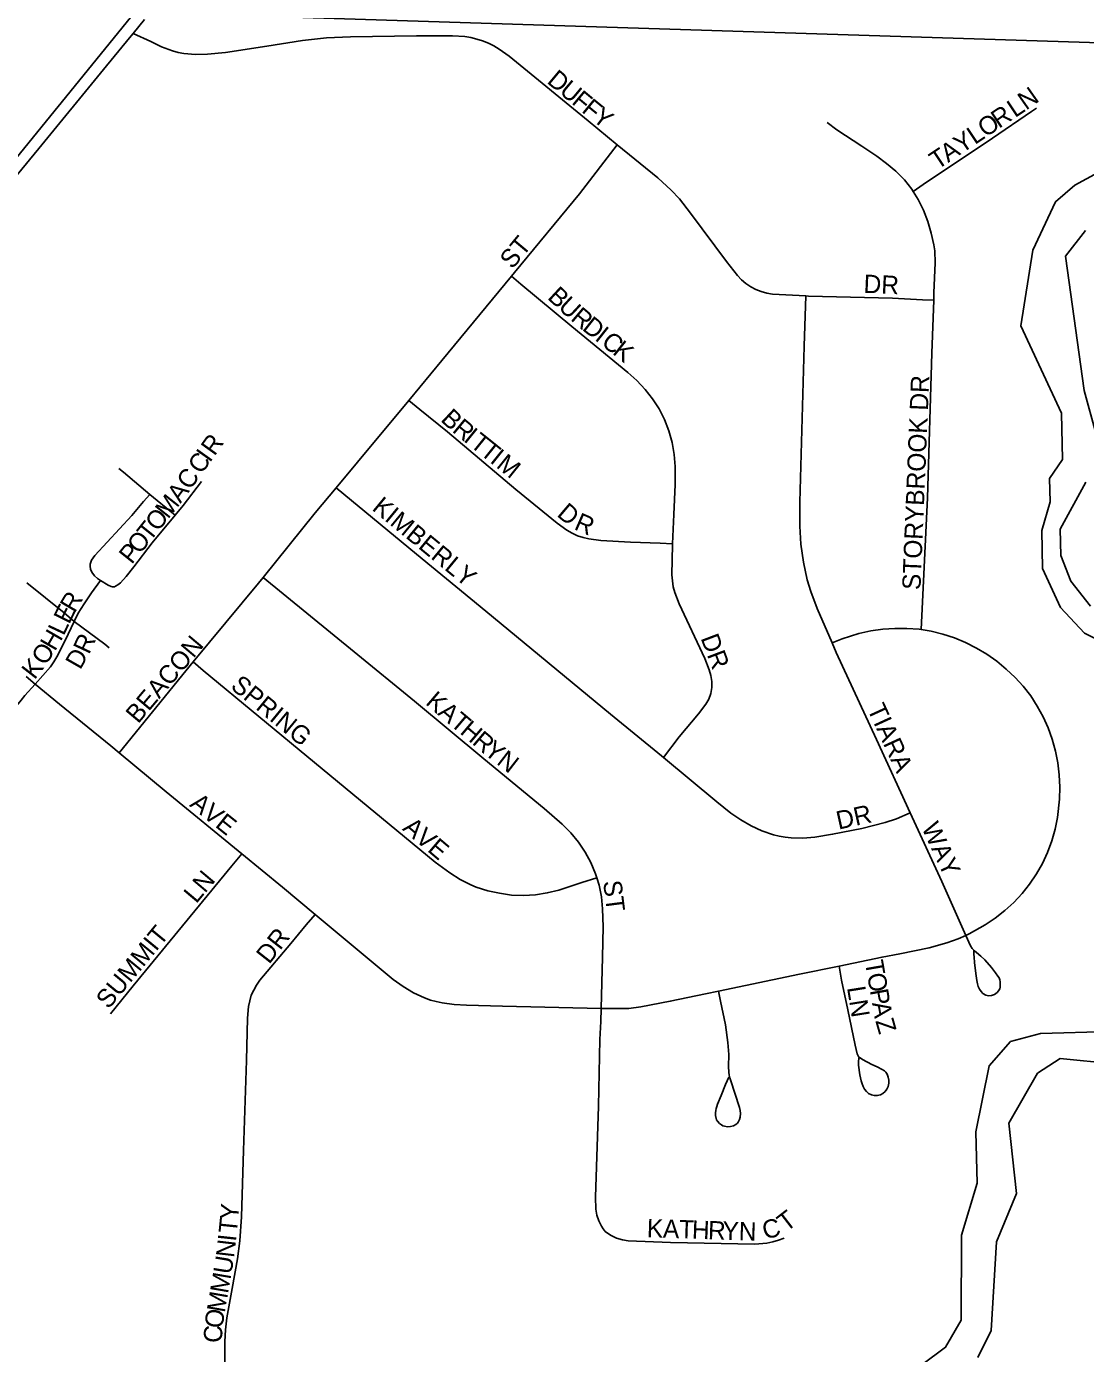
# Model space of a CAD drawing. Extents: x -51392 to 1635000, y 156707 to 696232.
# Drawn here: x 144200 to 147093, y 489592 to 493217 of the extents above; entities that cross this region are included whole.
import ezdxf

# ---------------------------------------------------------------- set-up
doc = ezdxf.new("R2010")
doc.units = 0
for name, color, linetype in [('GM_X_City_Street', 7, 'Continuous'), ('GM_X_City_Street_Text', 7, 'Continuous'), ('GM_X_Corporation', 7, 'Continuous'), ('GM_X_Minor_River', 7, 'Continuous'), ('GM_X_US_Route', 7, 'Continuous')]:
    doc.layers.add(name, color=color, linetype=linetype)

msp = doc.modelspace()

# ---------------------------------------------------------------- linework, layer by layer
at = {"layer": 'GM_X_City_Street'}
for points in [[(144490.8, 493197.9), (144539, 493175.5), (144568.4, 493161.8), (144598.7, 493150.4), (144614.2, 493146.2), (144629.9, 493143.2), (144661.8, 493140.8), (144694.2, 493141.6), (144742.9, 493146.3), (144856.2, 493163.5), (144953.6, 493178.5), (145019, 493185.6), (145084.8, 493188.9), (145265.3, 493191.2), (145363.9, 493191.8), (145397.1, 493189.4), (145413.6, 493186.6), (145429.9, 493182.5), (145445.8, 493177.3), (145461.4, 493171), (145476.4, 493163.7), (145490.8, 493155.3), (145518, 493136.1), (145733.8, 492959.2), (145813.4, 492894)], [(146622.1, 492766.3), (146649.7, 492784.9), (146838.3, 492911.9), (146945.6, 492985.1), (146959.1, 492994.2)], [(146622.1, 492766.3), (146618.3, 492772.5), (146597.9, 492798.2), (146574.7, 492821.6), (146549.5, 492842.8), (146523, 492862.4), (146482, 492889.9), (146413.2, 492935), (146387, 492955)], [(145524.8, 492534.6), (145533, 492544.6), (145710.5, 492759.6), (145813.4, 492894)], [(145813.4, 492894), (145924.1, 492803.3), (145960.9, 492769.9), (145983.5, 492745.7), (146013.8, 492706.7), (146111.9, 492575.2), (146142, 492536.7), (146153.1, 492525.3), (146165.2, 492515), (146178.2, 492505.9), (146192.1, 492498.4), (146206.8, 492492.7), (146222.1, 492488.6), (146237.9, 492486.1), (146328.5, 492480.8)], [(146678.2, 492469.6), (146678.9, 492489.1), (146682.1, 492571.4), (146681, 492604.3), (146678.9, 492620.6), (146671.6, 492652.7), (146662, 492684.2), (146650, 492714.9), (146635.7, 492744.5), (146622.1, 492766.3)], [(145244.6, 492195.7), (145334.6, 492304.3), (145524.8, 492534.6)], [(145964.6, 491803.9), (145968.6, 491883.6), (145971.9, 491965.8), (145972.1, 492015.2), (145969, 492048), (145963.2, 492080.4), (145954.8, 492112.3), (145942.9, 492143), (145928.1, 492172.4), (145910.2, 492200), (145889.5, 492225.7), (145866.9, 492249.6), (145842.7, 492271.9), (145689.8, 492397.2), (145550.5, 492513), (145524.8, 492534.6)], [(146400.3, 491533.5), (146359.4, 491627.2), (146342.2, 491673.6), (146332.6, 491705.2), (146322, 491753.6), (146315.3, 491802.7), (146312.3, 491852.1), (146312.5, 491917.9), (146319.7, 492180.1), (146324.6, 492343.9), (146328.5, 492480.8)], [(146328.5, 492480.8), (146335.7, 492480.3), (146565.2, 492474.6), (146647.2, 492470.7), (146678.2, 492469.6)], [(146644.2, 491569.4), (146660.9, 491929.7), (146673, 492324.6), (146678.2, 492469.6)], [(145045.9, 491956.7), (145104.3, 492026.4), (145244.6, 492195.7)], [(145244.6, 492195.7), (145274.4, 492171.1), (145349.9, 492109.4), (145536.4, 491952.3), (145649.7, 491859.8), (145676, 491840.8), (145690.1, 491832.7), (145704.8, 491825.9), (145720.2, 491820.8), (145736.1, 491817.2), (145768.3, 491812.7), (145849.4, 491808.7), (145930.6, 491805.6), (145964.6, 491803.9)], [(144451.7, 492009.3), (144464.3, 491999.1), (144536.6, 491938.9)], [(144605.4, 491881.8), (144627.4, 491908.4), (144678, 491973.6)], [(144845.9, 491711.8), (144988.5, 491888.1), (145045.9, 491956.7)], [(145045.9, 491956.7), (145264.8, 491775.7), (145454.5, 491619.9), (145795.4, 491338.7), (145934.7, 491224.6), (145939.8, 491220.3)], [(144402.3, 491703.2), (144393.8, 491709), (144385.5, 491716.5), (144378.3, 491726), (144374.8, 491734.9), (144373.3, 491742.8), (144373.7, 491748), (144375.3, 491753.9), (144377.5, 491759.3), (144386.4, 491771.5), (144453.5, 491845), (144487.4, 491881.5), (144519.1, 491919.8), (144536.6, 491938.9)], [(144536.6, 491938.9), (144601, 491885.3), (144605.4, 491881.8)], [(144402.3, 491703.2), (144422.6, 491690.9), (144431, 491686.9), (144434.3, 491685.9), (144437.5, 491685.9), (144440.3, 491686.6), (144442.8, 491687.9), (144449.6, 491691.5), (144456.6, 491697.3), (144472.4, 491714.9), (144493.1, 491740.7), (144543.1, 491806.7), (144605.4, 491881.8)], [(145939.8, 491220.3), (145982.6, 491276.5), (146035.8, 491339.4), (146055.9, 491365.5), (146064, 491379.8), (146069.6, 491395.3), (146072.4, 491411.4), (146072.3, 491427.9), (146069.5, 491444.1), (146064.9, 491459.9), (146052.4, 491490.4), (145983, 491639.8), (145971, 491670.4), (145966.7, 491686.3), (145964.1, 491702.5), (145963, 491719), (145964.5, 491801.3), (145964.6, 491803.9)], [(144200.5, 491697), (144302.4, 491615.3), (144330, 491591.6)], [(144330, 491591.6), (144341.1, 491614.5), (144356.9, 491639.6), (144377.4, 491670), (144402.3, 491703.2)], [(144655.2, 491481.5), (144833.8, 491696.7), (144845.9, 491711.8)], [(145757.5, 490891.8), (145754.1, 490902.7), (145741.3, 490932.9), (145725.9, 490961.9), (145707.7, 490989.2), (145686.5, 491014.3), (145663.4, 491037.6), (145613.9, 491080.8), (145449.2, 491216.7), (145259.6, 491373.9), (145094.4, 491509.1), (144845.9, 491711.8)], [(144223.7, 491420.8), (144264.9, 491467.4), (144274.6, 491481.3), (144282.5, 491495.5), (144305, 491539.8), (144330, 491591.6)], [(144330, 491591.6), (144413.3, 491529.6), (144425.5, 491519.8)], [(146644.2, 491569.4), (146638.1, 491570.4), (146605, 491572.9), (146571.8, 491572.9), (146538.7, 491570.6), (146505.9, 491565.9), (146473.5, 491558.9), (146427.8, 491544.5), (146400.3, 491533.5)], [(146766.2, 490734.1), (146775.3, 490738.3), (146818.3, 490763.1), (146845.8, 490781.6), (146872, 490801.9), (146896.7, 490824.2), (146919.5, 490848.3), (146940.2, 490874.4), (146958.5, 490902), (146974.9, 490930.8), (146989.1, 490960.8), (147000.7, 490992), (147009.5, 491024.1), (147015.9, 491056.6), (147021.8, 491106), (147022.7, 491139.1), (147021.3, 491172.3), (147017.3, 491205.2), (147010.8, 491237.8), (147001.8, 491269.7), (146990.6, 491301), (146977.1, 491331.3), (146961.1, 491360.4), (146943, 491388.2), (146922.7, 491414.5), (146900.2, 491439), (146876.1, 491461.7), (146850.5, 491482.8), (146823.4, 491502), (146794.9, 491519), (146765.4, 491534.1), (146734.7, 491546.9), (146703.1, 491557.2), (146670.9, 491565), (146644.2, 491569.4)], [(146613.9, 491069.2), (146522.2, 491268.9), (146411.9, 491506.9), (146400.3, 491533.5)], [(144453.3, 491232.6), (144634.8, 491456.9), (144655.2, 491481.5)], [(144655.2, 491481.5), (144682.6, 491457.4), (144986.9, 491206.2), (145316.4, 490933.9), (145356, 490904.6), (145384, 490887.2), (145413.2, 490872.2), (145428.4, 490865.9), (145459.8, 490856.2), (145491.9, 490849.1), (145524.4, 490844.2), (145557.2, 490842.7), (145590, 490844.8), (145622.4, 490850.1), (145654.4, 490858.1), (145716.9, 490878.4), (145757.5, 490891.8)], [(144199, 491441.5), (144223.7, 491420.8)], [(144097.9, 491289.6), (144107, 491291.7), (144115.2, 491295.4), (144119.2, 491298.1), (144123.7, 491301.7), (144129.1, 491308.4), (144185, 491376.8), (144195.2, 491389.3), (144223.7, 491420.8)], [(144223.7, 491420.8), (144290.1, 491366), (144430.1, 491251.9), (144453.3, 491232.6)], [(144453.3, 491232.6), (144581.6, 491126.2), (144787.6, 490956.9)], [(145939.8, 491220.3), (146085.3, 491098.6), (146123.9, 491068.2), (146150.8, 491049.6), (146179.2, 491033.4), (146209, 491019.9), (146240, 491009.2), (146255.9, 491005.3), (146272, 491002.5), (146288.3, 491000.6), (146321, 490999.8), (146353.6, 491002.3), (146402, 491010.3), (146482.2, 491026.5), (146545.7, 491042.5), (146576.8, 491052.7), (146613.9, 491069.2)], [(146766.2, 490734.1), (146700, 490881.8), (146613.9, 491069.2)], [(144429, 490519.9), (144491, 490595.9), (144760.6, 490923.9), (144787.6, 490956.9)], [(144787.6, 490956.9), (144898.8, 490865.9), (144988.3, 490791.5)], [(145769.7, 490534.2), (145773, 490675.1), (145774.9, 490757.2), (145773.7, 490806.5), (145770.3, 490839.1), (145763.9, 490871.3), (145757.5, 490891.8)], [(144742.3, 489503.6), (144741.9, 489542.5), (144741.1, 489624.4), (144743.1, 489656.8), (144747.2, 489689.2), (144761.5, 489769.8), (144775.9, 489850.9), (144782.2, 489900), (144786.9, 489965.7), (144792.6, 490146.4), (144800.6, 490392.7), (144803.7, 490507.8), (144806.4, 490539.9), (144809.5, 490555.5), (144813.9, 490570.4), (144820.4, 490584.9), (144828.3, 490598.6), (144837.5, 490611.8), (144921.9, 490712.3), (144964.1, 490763), (144988.3, 490791.5)], [(144988.3, 490791.5), (145201.7, 490614), (145228.3, 490594.2), (145257, 490577.1), (145287.3, 490563.2), (145303, 490557.6), (145319.1, 490553.1), (145335.5, 490549.6), (145368.4, 490545.2), (145401.4, 490543.1), (145500.1, 490541.1), (145769.7, 490534.2)], [(146419.4, 490650.4), (146536.9, 490674.7), (146585.4, 490683.7), (146666, 490700.5), (146713.7, 490713.5), (146745.1, 490724.4), (146766.2, 490734.1)], [(146788, 490692.7), (146787.6, 490683), (146788.2, 490674.8), (146789.6, 490659.7), (146792.9, 490629.9), (146796.1, 490610.7), (146797.7, 490602.1), (146800, 490594.8), (146802.9, 490587.3), (146807.6, 490580.7), (146812.7, 490575.2), (146820.6, 490571.1), (146827.8, 490569.3), (146836.3, 490570.1), (146844.1, 490572.7), (146851.1, 490577.9), (146855.5, 490582.4), (146858.5, 490587.7), (146859.5, 490592.4), (146860.1, 490599), (146860.1, 490603.4), (146859.8, 490607.4), (146858.9, 490612.5), (146856.8, 490617.9), (146853.3, 490623), (146847, 490631.5), (146835.6, 490646.2), (146817.5, 490667.4), (146806.9, 490677.3), (146794.8, 490687.5), (146789.9, 490691.7), (146783.5, 490698.3), (146778.9, 490705.8), (146766.2, 490734.1)], [(146090.5, 490582), (146311.9, 490628.2), (146419.4, 490650.4)], [(146473.5, 490399.5), (146472.9, 490388.2), (146472.5, 490379.7), (146476.7, 490353), (146480.1, 490336.8), (146482.3, 490328.2), (146485.1, 490321.2), (146489.2, 490314), (146494.1, 490307.5), (146500.2, 490302.1), (146507.8, 490298.7), (146515.2, 490297), (146524, 490296.7), (146532.4, 490298.8), (146539.3, 490302.3), (146545.1, 490307.7), (146550.5, 490314.5), (146553.5, 490321.6), (146555.2, 490330.3), (146555.1, 490339.1), (146553.9, 490346.5), (146551, 490355.1), (146547.4, 490360.6), (146543.6, 490363.9), (146537.4, 490367.6), (146523.5, 490374.7), (146509.4, 490381.9), (146483.9, 490394.7), (146477.3, 490399.4), (146473.9, 490401.9), (146471.3, 490405.2), (146469, 490410.2), (146463.1, 490434.2), (146443.8, 490531.1), (146426.5, 490611.5), (146419.4, 490650.4)], [(145769.7, 490534.2), (145778.9, 490534), (145844.8, 490534.1), (145877.6, 490538.7), (145958.5, 490554.4), (146054.9, 490574.5), (146090.5, 490582)], [(146118.1, 490347.2), (146109.2, 490326.5), (146097.7, 490296.8), (146087.8, 490272.7), (146085.5, 490266.7), (146083.9, 490261.5), (146083, 490256.2), (146082.3, 490249.5), (146082.4, 490242.1), (146083.6, 490234.2), (146085, 490230.2), (146087.3, 490226.3), (146092.5, 490220.6), (146098, 490216.3), (146102.3, 490214.2), (146106.6, 490212.7), (146114.6, 490211.5), (146122.9, 490212), (146131.6, 490214.1), (146137.8, 490217.5), (146141.7, 490220.9), (146144.1, 490223.9), (146146.1, 490227.6), (146147.6, 490231.5), (146149, 490238), (146150.1, 490247.4), (146149, 490255.6), (146147.3, 490263.7), (146123.1, 490339.4), (146121.3, 490344.6), (146119.3, 490352), (146118.1, 490360.5), (146117.7, 490375.9), (146118.3, 490408.7), (146116, 490441.5), (146108.9, 490490.2), (146095.9, 490554.5), (146090.5, 490582)], [(145781, 489925.3), (145775.4, 489932.6), (145770.6, 489939.7), (145763.3, 489954.5), (145757.9, 489970.1), (145755.1, 489986.3), (145754, 490019.2), (145762.3, 490267.4), (145766.4, 490449.3), (145768.3, 490498.9), (145769.7, 490534.2)], [(145781, 489925.3), (145789.8, 489919), (145797.2, 489914.5), (145811.9, 489907.1), (145827.6, 489902.3), (145843.7, 489899.4), (145958.9, 489894.9), (146189.3, 489891.1), (146222.1, 489893.8), (146238.2, 489896.8), (146254, 489901.3), (146269.4, 489907.4)]]:
    msp.add_lwpolyline(points, dxfattribs=at)
at = {"layer": 'GM_X_Corporation'}
msp.add_lwpolyline([(141751.1, 493236.9), (144127.3, 493249.1), (143862.5, 492895), (144076.3, 492740.3), (144496.1, 493256), (147648.1, 493156), (147726.1, 493493.1), (147980.5, 493563.8), (148083.2, 493654.9), (148089.4, 493834.9), (147982, 494020.6), (147817.8, 494131.2), (147642.1, 494222.5), (147459.8, 494299.8), (147362.1, 494455.9), (147137.1, 494480.4), (147057.7, 494609.7), (147023, 494871.5), (147113.7, 495022.6), (147163.6, 495289.2), (147209.8, 495374.5), (147505, 495552.1), (147591.3, 495737.6), (147596.3, 495932.9)], dxfattribs=at)
at = {"layer": 'GM_X_Minor_River'}
for points in [[(147127.4, 492817.8), (147063.3, 492783.9), (147011.1, 492738), (146948.5, 492605.9), (146915.7, 492399.6), (147026.8, 492160.8), (147030.3, 492034.5), (146994.1, 491982.6), (146995.9, 491918.4), (146973.5, 491840.3), (146975.1, 491736.1), (147024.7, 491629.8), (147090.5, 491559.4), (147146.4, 491531.2)], [(147120.7, 492106.4), (147089.1, 492222.7), (147038.5, 492589.6), (147092.8, 492659.6)], [(147106.8, 491633.5), (147053, 491701.8), (147025.3, 491772.1), (147023.6, 491844.2), (147094.1, 491972.2)], [(147160.3, 490471.2), (146970.1, 490465.8), (146888, 490444), (146829.7, 490378), (146793, 490197.8), (146796.5, 490057.6), (146753.9, 489915.4), (146753, 489683), (146710.6, 489609), (146584.2, 489515.2)], [(146798.6, 489580.7), (146834.9, 489654.7), (146849.9, 489897.1), (146904.4, 490029.2), (146883.1, 490221.6), (146961.7, 490357.6), (147023.9, 490397.5), (147169.9, 490383)]]:
    msp.add_lwpolyline(points, dxfattribs=at)
at = {"layer": 'GM_X_US_Route'}
msp.add_lwpolyline([(144101.7, 492724.4), (144233.8, 492883.3), (144409.9, 493099.1), (144480.8, 493185.6), (144490.8, 493197.9), (144521.7, 493235.7)], dxfattribs=at)

# ---------------------------------------------------------------- texts
at = {"layer": 'GM_X_City_Street_Text'}
for s, rotation, p in [('D', 320.134, (145619, 493064.4)), ('U', 320.1396, (145652.8, 493036.2)), ('F', 320.1449, (145686.6, 493008)), ('N', 35.109, (146930.4, 492986.7)), ('F', 320.7186, (145714, 492985.1)), ('Y', 322.317, (145742.4, 492961.9)), ('R', 33.7976, (146856.2, 492937)), ('L', 33.827, (146900.2, 492966.4)), ('O', 33.8344, (146819.7, 492912.5)), ('Y', 33.816, (146753.9, 492868.4)), ('L', 33.7892, (146790.4, 492892.9)), ('T', 33.827, (146688.1, 492824.3)), ('A', 33.8043, (146717.3, 492843.9)), ('ST', 50.2909, (145526.9, 492552)), ('DR', 357.527, (146485.7, 492489.6)), ('B', 317.3419, (145620.5, 492474.5)), ('U', 317.3314, (145649.7, 492447.6)), ('R', 319.7593, (145683.7, 492416.3)), ('D', 321.5628, (145715.3, 492389.6)), ('I', 321.6659, (145749.8, 492362.2)), ('C', 321.6473, (145767.1, 492348.6)), ('K', 321.6398, (145798.2, 492324)), ('STORYBROOK DR', 87.6025, (146641.8, 491676.9)), ('B', 316.8093, (145328.8, 492140.9)), ('R', 320.5428, (145360.3, 492111.4)), ('R', 54.4132, (144713.2, 492041.7)), ('I', 321.1661, (145391.3, 492085.9)), ('T', 321.1671, (145408.5, 492072.1)), ('T', 321.1671, (145435.9, 492050.1)), ('C', 54.4165, (144677.4, 491991.6)), ('I', 54.4116, (144700.4, 492023.8)), ('I', 321.1661, (145463.3, 492028)), ('M', 321.173, (145480.4, 492014.2)), ('C', 54.4132, (144646.6, 491948.6)), ('A', 53.7877, (144620.3, 491912.7)), ('M', 51.6266, (144586.3, 491869.6)), ('KIMBERLY', 320.5339, (145141.1, 491897.8)), ('D', 319.4821, (145646.2, 491881.5)), ('O', 51.3429, (144558.6, 491835)), ('R', 336.4872, (145693.1, 491844.5)), ('O', 51.3534, (144509.2, 491773.2)), ('T', 51.379, (144536.7, 491807.6)), ('P', 51.3453, (144487.2, 491745.7)), ('R', 59.4831, (144331.2, 491612.9)), ('E', 63.8513, (144316.2, 491582.2)), ('L', 64.9065, (144301.4, 491550.6)), ('H', 60.0858, (144277.3, 491508.4)), ('R', 64.9937, (144370.4, 491499.7)), ('BEACON', 49.8282, (144504.6, 491310.4)), ('DR', 290.7623, (146040.8, 491546.4)), ('O', 56.3046, (144251, 491468.7)), ('D', 60.2569, (144346.5, 491457.6)), ('K', 52.1211, (144221.7, 491430.7)), ('SPRING', 320.5846, (144754.5, 491410.6)), ('K', 319.5911, (145287.4, 491367.1)), ('A', 319.5603, (145320.9, 491338.6)), ('TIARA', 294.6444, (146495.6, 491353.2)), ('T', 319.5911, (145354.4, 491310.1)), ('H', 319.5911, (145381.2, 491287.3)), ('R', 319.6755, (145414.8, 491258.7)), ('Y', 321.4187, (145446.3, 491232)), ('N', 322.335, (145481.4, 491204)), ('AVE', 321.2459, (144643, 491088.4)), ('DR', 12.4313, (146417.9, 491022.8)), ('AVE', 319.7211, (145224.6, 491023.4)), ('WAY', 294.8442, (146643.9, 491029)), ('LN', 49.9437, (144663.2, 490819.1)), ('ST', 277.2596, (145774.8, 490881.5)), ('SUMMIT', 50.6022, (144423.9, 490530.7)), ('DR', 51.8752, (144862.6, 490653.5)), ('T', 279.8706, (146489.8, 490662.1)), ('O', 279.8753, (146495.9, 490627.5)), ('LN', 279.0645, (146441.2, 490591.6)), ('P', 279.8941, (146503.4, 490584.1)), ('A', 279.8679, (146509.4, 490549.4)), ('Z', 285.8833, (146518.3, 490500.5)), ('Y', 85.6775, (144777.7, 489955.1)), ('T', 37.5768, (146275.1, 489922.5)), ('T', 84.1618, (144774, 489918.7)), ('K', 358.068, (145893.8, 489909.9)), ('A', 358.0769, (145937.8, 489908.4)), ('T', 358.0787, (145981.8, 489906.9)), ('H', 358.068, (146016.9, 489905.7)), ('R', 358.0726, (146060.9, 489904.3)), ('Y', 358.068, (146100.5, 489902.9)), ('N', 358.7299, (146145.1, 489901.4)), ('C', 14.3331, (146217, 489903.1)), ('I', 84.0113, (144771.7, 489896.6)), ('N', 83.3287, (144766.5, 489852.3)), ('U', 80.7452, (144759.1, 489806.5)), ('M', 80.2647, (144750.1, 489754)), ('M', 80.2826, (144741.2, 489701.9)), ('O', 81.6295, (144734.8, 489658.7)), ('C', 88.3285, (144733.8, 489620.6))]:
    msp.add_text(s, height=50, rotation=rotation, dxfattribs=at).set_placement(p)

doc.saveas('drawing.dxf')
